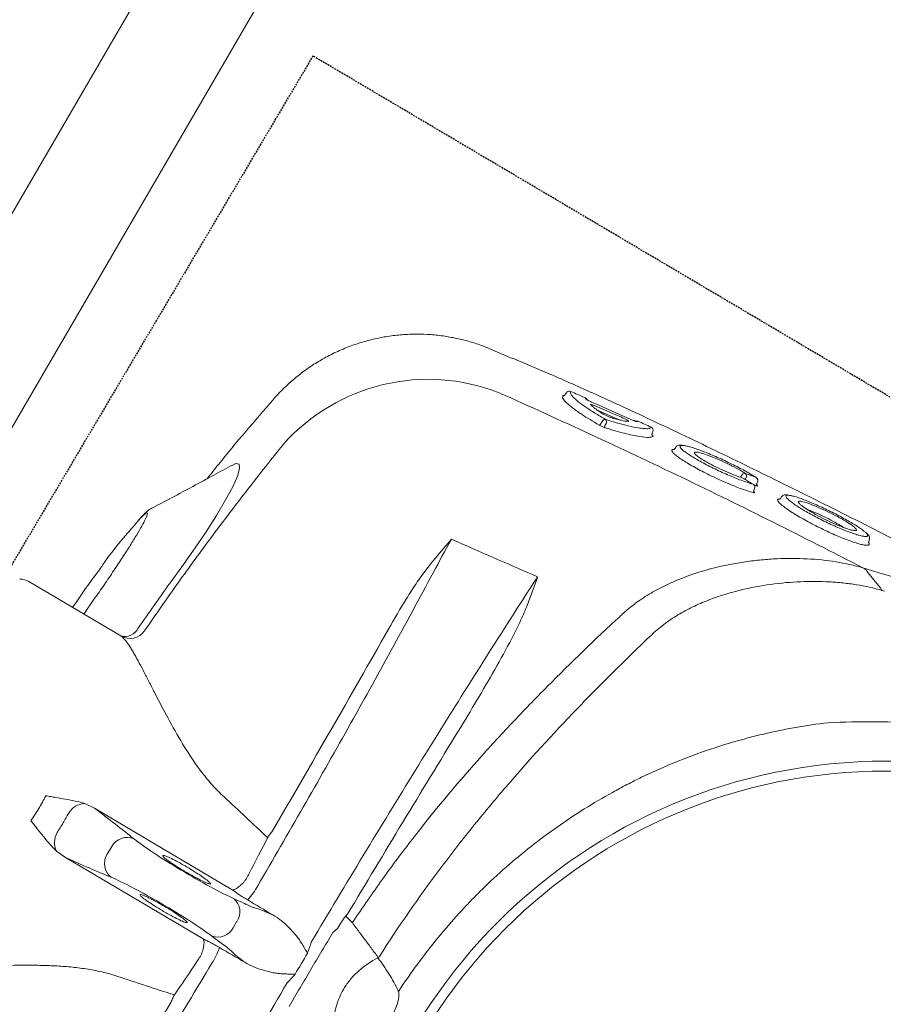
# Model space of a CAD drawing. Header units: millimetres. Extents: x 31882 to 271790, y -35693 to 24917.
# Tile 430 of 524: x 156853 to 157095, y 18449 to 18725. Entities that reach past the tile are written whole.
import ezdxf

# ---------------------------------------------------------------- set-up
doc = ezdxf.new("R2010")
doc.units = ezdxf.units.MM
doc.header["$MEASUREMENT"] = 0
doc.linetypes.add('11aa1PB-bd$0$11aa1PB-af$0$TRATTEGGIATA', pattern=[0.75, 0.5, -0.25])
doc.layers.add('CKD Equipments', color=252, linetype='Continuous', lineweight=0)
doc.layers.add('WALL', color=7, linetype='Continuous', lineweight=40)
doc.layers.add('FAINTEQUIP', color=253, linetype='Continuous')

# ---------------------------------------------------------------- blocks, each defined once
blk = doc.blocks.new('G$C4DC229AB')
at = {"linetype": 'Continuous', "lineweight": 0}
for p, q in [((211.61, 241.67), (175.73, 215.3)), ((221.5, 237.73), (220.24, 239.45)), ((185.16, 202.46), (221.05, 228.84)), ((175.73, 215.3), (173.45, 213.3)), ((188.86, 213.52), (187.38, 215.52)), ((182.57, 200.89), (185.16, 202.46)), ((408.38, 158.65), (404.61, 157.08)), ((173.28, 137.84), (197.23, 155.44)), ((406.89, 150.96), (407.08, 150.84)), ((407.08, 150.84), (407.04, 150.56)), ((190.91, 144.45), (187.59, 148.35)), ((407.19, 149.71), (406.9, 150.19)), ((383.61, 135.73), (384.11, 135.16)), ((376.84, 132.19), (376.58, 132.65)), ((376.48, 130.86), (376.58, 130.91)), ((376.73, 131.08), (377.25, 131.33)), ((377.5, 129.03), (377.61, 129.1)), ((377.86, 130.36), (377.6, 130.83)), ((204.09, 125.09), (205.11, 124.08)), ((355.67, 119.03), (356.18, 118.45)), ((350.25, 113.58), (349.98, 114.03)), ((350.24, 113.6), (350.29, 113.5)), ((336.53, 109.28), (336, 110.01)), ((337.11, 110.55), (337.52, 110)), ((335.52, 106.08), (341.24, 109.32)), ((326.27, 101.07), (326.17, 101.72)), ((327.53, 100.25), (327.41, 100.36)), ((328.65, 100.15), (328.65, 100.15)), ((246.09, 94.18), (246.09, 94.2)), ((307.42, 86.09), (313.34, 89.36)), ((307.41, 86.12), (307.41, 86.1))]:
    blk.add_line(p, q, dxfattribs=at)
at = {"linetype": 'Continuous', "lineweight": 0, "flags": 128}
for points in [[(408.99, 163.15), (407.31, 160.61), (405.64, 158.09)], [(405.63, 158.08), (405.63, 158.08), (405.63, 158.08)], [(232.94, 111.21), (233.88, 110.85), (234.76, 111.12), (234.78, 112.31), (233.96, 114.35), (232.35, 117.17), (230.02, 120.64), (227.05, 124.69), (223.52, 129.17), (219.53, 133.97), (216.03, 138), (212.37, 142.05), (212.37, 142.05), (212.37, 142.05)]]:
    blk.add_lwpolyline(points, dxfattribs=at)
at = {"linetype": 'Continuous', "lineweight": 0}
for radius in [152.76, 150]:
    blk.add_circle((390.57, 363.31), radius, dxfattribs=at)
for centre, radius, start, end in [((267.92, 247.79), 9.28, 154.9257, 157.963), ((250.4, 234.85), 19.18, 60.1246, 61.6252), ((198.96, 236.92), 18.59, 24.1177, 39.0922), ((216.2, 236.75), 4.86, 33.7128, 114.7504), ((245.64, 245.83), 8.99, 329.1567, 332.6031), ((242.75, 225.14), 16.71, 55.0993, 57.3633), ((217.72, 234.68), 4.86, 317.8802, 38.9177), ((212.72, 218.16), 18.61, 33.5423, 48.4961), ((191.29, 218.52), 4.93, 134.2324, 217.4683), ((178.55, 211.36), 5.45, 159.2, 215.9211), ((192.89, 216.35), 4.93, 215.1623, 298.3982), ((182.25, 206.33), 5.45, 216.7095, 273.4306), ((200.16, 151.44), 4.96, 40.3635, 126.3057), ((198.72, 151.54), 4.17, 31.7986, 110.9861), ((170.32, 141.87), 5, 275.3515, 306.3153), ((375.97, 131.7), 1, 307.5028, 29.2216), ((376.99, 129.88), 1, 308.6226, 29.167), ((374.48, 128.62), 0.946, 216.1897, 288.2787), ((374.01, 128.33), 0.979, 321.6701, 33.842), ((349.38, 113.09), 0.996, 299.7489, 24.151), ((335.6, 109.75), 0.473, 32.4941, 97.8846), ((337.54, 110.82), 0.508, 142.6681, 211.8797), ((336.66, 109.47), 1.01, 322.573, 31.9316), ((345.91, 111.08), 0.994, 254.11, 300.2765), ((337.33, 109.79), 0.945, 212.441, 277.967), ((284.09, 146.47), 53.92, 227.387, 297.2553), ((332.01, 103.18), 0.999, 299.0794, 344.4694), ((328.17, 101.02), 1, 230.8806, 299.2006), ((328.16, 101.02), 0.993, 230.9683, 299.5346)]:
    blk.add_arc(centre, radius, start, end, dxfattribs=at)
for centre, major_axis, ratio, start_param, end_param in [((211.73, 231.88), (-31.39, 42.71), 0.145844, 4.984033, 5.21302), ((207.36, 237.72), (12.09, 8.88), 0.087489, 5.55292, 5.975743), ((291.81, 290.15), (95.09, 69.89), 0.087489, 2.411328, 2.459054), ((247.09, 257.86), (-31.39, 42.71), 0.145844, 1.830411, 1.913269), ((201, 232.86), (16.12, 11.84), 0.087489, 3.696821, 5.600646), ((291.25, 290.9), (95.09, 69.89), 0.087489, 3.824132, 3.871858), ((216.01, 225.96), (12.09, 8.88), 0.087489, 0.30744, 0.730265), ((209.47, 221.34), (16.12, 11.84), 0.087489, 0.682539, 2.586364), ((211.73, 231.88), (-31.39, 42.71), 0.145844, 4.211758, 4.440687), ((31.11, 93.2), (192.12, 141.21), 0.087489, 0.555229, 0.6567), ((25.46, 100.88), (192.12, 141.21), 0.087489, 5.626486, 5.727956)]:
    blk.add_ellipse(centre, major_axis=major_axis, ratio=ratio, start_param=start_param, end_param=end_param, dxfattribs=at)
for points, knots in [([(233.68, 256.19), (228.15, 263.75), (222.66, 271.32), (214.49, 282.68), (211.77, 286.47), (206.37, 294.06), (203.67, 297.85), (198.31, 305.44), (195.65, 309.23), (190.35, 316.8), (187.72, 320.57), (179.87, 331.88), (174.7, 339.39), (169.6, 346.88)], [0, 0, 0, 0, 0.25, 0.25, 0.375, 0.375, 0.5, 0.5, 0.625, 0.625, 0.75, 0.75, 1, 1, 1, 1]), ([(152.33, 327.74), (157.42, 321.42), (162.51, 315.02), (172.7, 302.08), (177.8, 295.54), (188, 282.32), (193.11, 275.64), (203.28, 262.2), (208.34, 255.44), (213.38, 248.64)], [0, 0, 0, 0, 0.25, 0.25, 0.5, 0.5, 0.75, 0.75, 1, 1, 1, 1]), ([(547.31, 314.15), (545.74, 309.96), (544.08, 305.85), (540.57, 297.76), (538.72, 293.79), (534.83, 285.97), (532.79, 282.13), (528.52, 274.58), (526.28, 270.86), (521.59, 263.57), (519.16, 260.01), (515.36, 254.79), (514.06, 253.07), (511.42, 249.68), (510.07, 248.01), (507.3, 244.71), (505.88, 243.08), (502.95, 239.86), (501.45, 238.29), (498.35, 235.22), (496.75, 233.73), (494.25, 231.56), (493.4, 230.85), (492.09, 229.81), (491.65, 229.46), (490.76, 228.78), (490.31, 228.44), (488.04, 226.78), (486.2, 225.54), (482.45, 223.23), (480.54, 222.15), (476.69, 220.12), (474.74, 219.16), (470.81, 217.32), (468.83, 216.46), (464.86, 214.81), (462.86, 214.02), (458.86, 212.52), (456.84, 211.8), (450.77, 209.74), (446.68, 208.49), (434.26, 205.08), (425.79, 203.26), (412.75, 201.17), (408.38, 200.58), (399.58, 199.65), (395.15, 199.29), (390.7, 199.04)], [0, 0, 0, 0, 0.0625, 0.0625, 0.125, 0.125, 0.1875, 0.1875, 0.25, 0.25, 0.3125, 0.3125, 0.34375, 0.34375, 0.375, 0.375, 0.40625, 0.40625, 0.4375, 0.4375, 0.46875, 0.46875, 0.484375, 0.484375, 0.492187, 0.492187, 0.5, 0.5, 0.53125, 0.53125, 0.5625, 0.5625, 0.59375, 0.59375, 0.625, 0.625, 0.65625, 0.65625, 0.6875, 0.6875, 0.75, 0.75, 0.875, 0.875, 0.9375, 0.9375, 1, 1, 1, 1]), ([(200.92, 258.38), (194.45, 267.08), (187.96, 275.76), (174.95, 293.02), (168.43, 301.61), (161.9, 310.15)], [0, 0, 0, 0, 0.5, 0.5, 1, 1, 1, 1]), ([(588.22, 280.9), (586.01, 278.3), (582.39, 274.04), (577.19, 268.64), (573.17, 264.66), (569.39, 261.16), (565.87, 258.12), (562.34, 255.22), (558.95, 252.53), (555.55, 249.9), (552.27, 247.4), (549.19, 245.07), (545.86, 242.57), (541.82, 239.55), (536.94, 235.9), (531.21, 231.59), (525.22, 227.06), (519.22, 222.48), (513.53, 218.13), (508.33, 214.11), (503.74, 210.55), (499.65, 207.38), (496.05, 204.6), (492.83, 202.16), (486.72, 197.65), (477.65, 191.56), (466.75, 185.25), (457.58, 180.45), (449.56, 176.51), (440.26, 172.22), (429.33, 167.44), (418.76, 162.97), (411.41, 159.91), (408.38, 158.65)], [0, 0, 0, 0, 0.0593635, 0.0971043, 0.1348438, 0.1667324, 0.198607, 0.2201848, 0.2417788, 0.2633349, 0.278122, 0.2929063, 0.3080418, 0.3231723, 0.3441056, 0.3655953, 0.3864814, 0.4080077, 0.4295299, 0.4486306, 0.4683357, 0.4884205, 0.5086324, 0.5289688, 0.5492243, 0.6333183, 0.7152132, 0.756242, 0.7972696, 0.8516973, 0.906117, 0.9611972, 1, 1, 1, 1]), ([(244.94, 271.55), (245.04, 270.48), (245.18, 269.41), (245.5, 267.82), (245.62, 267.29), (245.9, 266.23), (246.06, 265.71), (246.92, 263.14), (247.89, 261.2), (249.86, 258.52), (250.58, 257.69), (251.76, 256.54), (252.17, 256.17), (253.01, 255.46), (253.44, 255.13), (255.64, 253.55), (257.53, 252.55), (259.51, 251.72)], [0, 0, 0, 0, 0.125, 0.125, 0.1875, 0.1875, 0.25, 0.25, 0.5, 0.5, 0.625, 0.625, 0.6875, 0.6875, 0.75, 0.75, 1, 1, 1, 1]), ([(264.23, 261.48), (264.29, 261.64), (264.32, 261.8), (264.35, 262.12), (264.35, 262.28), (264.33, 262.77), (264.27, 263.08), (264.12, 263.71), (264.02, 264.02), (263.8, 264.62), (263.67, 264.92), (263.27, 265.79), (262.96, 266.35), (262.3, 267.44), (261.94, 267.97), (261.17, 269.01), (260.77, 269.51), (259.93, 270.47), (259.49, 270.93), (258.78, 271.57), (258.54, 271.78), (258.03, 272.17), (257.77, 272.36), (257.21, 272.7), (256.92, 272.84), (256.46, 273.01), (256.31, 273.06), (255.99, 273.13), (255.83, 273.15), (255.67, 273.14)], [0, 0, 0, 0, 0.03125, 0.03125, 0.0625, 0.0625, 0.125, 0.125, 0.1875, 0.1875, 0.25, 0.25, 0.375, 0.375, 0.5, 0.5, 0.625, 0.625, 0.75, 0.75, 0.8125, 0.8125, 0.875, 0.875, 0.9375, 0.9375, 0.96875, 0.96875, 1, 1, 1, 1]), ([(233.61, 262.78), (234.77, 261.16), (235.94, 259.55), (238.28, 256.33), (240.63, 253.11), (242.99, 249.91), (245.37, 246.71), (246.57, 245.12), (247.76, 243.53)], [0, 0, 0, 0, 0.25, 0.25, 0.5, 0.75, 0.75, 1, 1, 1, 1]), ([(259.51, 251.72), (260.44, 253.28), (261.31, 254.86), (262.52, 257.29), (262.9, 258.11), (263.61, 259.78), (263.94, 260.62), (264.23, 261.48)], [0, 0, 0, 0, 0.5, 0.5, 0.75, 0.75, 1, 1, 1, 1]), ([(390.7, 199.04), (384.59, 199.16), (378.55, 199.63), (366.61, 201.2), (360.7, 202.32), (349.03, 205.18), (343.26, 206.94), (336.13, 209.54), (334.71, 210.09), (331.87, 211.21), (330.46, 211.8), (326.26, 213.6), (323.5, 214.87), (315.36, 218.91), (310.11, 221.88), (299.94, 228.37), (295.02, 231.89), (289.09, 236.65), (287.92, 237.62), (285.59, 239.6), (284.44, 240.6), (281.03, 243.66), (278.82, 245.75), (272.38, 252.19), (268.34, 256.68), (264.29, 261.64)], [0, 0, 0, 0, 0.125, 0.125, 0.25, 0.25, 0.375, 0.375, 0.40625, 0.40625, 0.4375, 0.4375, 0.5, 0.5, 0.625, 0.625, 0.75, 0.75, 0.78125, 0.78125, 0.8125, 0.8125, 0.875, 0.875, 1, 1, 1, 1]), ([(202.13, 256.39), (201.94, 256.69), (201.74, 257.02), (201.34, 257.69), (201.13, 258.03), (200.92, 258.38)], [0, 0, 0, 0, 0.5, 0.5, 1, 1, 1, 1]), ([(232.91, 253.6), (232.43, 253.54), (231.96, 253.45), (231.03, 253.23), (230.57, 253.11), (229.21, 252.7), (228.32, 252.38), (226.57, 251.67), (225.72, 251.28), (224.07, 250.38), (223.27, 249.88), (222.52, 249.3)], [0, 0, 0, 0, 0.125, 0.125, 0.25, 0.25, 0.5, 0.5, 0.75, 0.75, 1, 1, 1, 1]), ([(232.91, 253.6), (233.45, 253.67), (233.98, 253.73), (235.05, 253.87), (235.58, 253.94), (236.11, 254.01)], [0, 0, 0, 0, 0.5, 0.5, 1, 1, 1, 1]), ([(186.93, 249.71), (185.53, 249.07), (184.12, 248.52), (181.25, 247.54), (179.8, 247.12), (176.93, 246.38), (175.51, 246.06), (172.67, 245.5), (171.26, 245.26), (168.46, 244.83), (167.07, 244.65), (165.01, 244.4), (164.32, 244.32), (162.97, 244.18), (162.3, 244.11), (158.98, 243.79), (156.43, 243.59), (152.79, 243.32), (151.6, 243.24), (149.87, 243.12), (149.3, 243.08), (148.19, 243), (147.65, 242.96), (144.99, 242.76), (143.06, 242.6), (140.91, 242.37), (140.5, 242.32), (139.7, 242.22), (139.31, 242.17), (138.22, 242.01), (137.57, 241.89), (135.83, 241.51), (134.98, 241.22), (134.48, 240.87)], [0, 0, 0, 0, 0.0625, 0.0625, 0.125, 0.125, 0.1875, 0.1875, 0.25, 0.25, 0.3125, 0.3125, 0.34375, 0.34375, 0.375, 0.375, 0.5, 0.5, 0.5625, 0.5625, 0.59375, 0.59375, 0.625, 0.625, 0.75, 0.75, 0.78125, 0.78125, 0.8125, 0.8125, 0.875, 0.875, 1, 1, 1, 1]), ([(253.62, 241.7), (253.9, 242.15), (254.17, 242.61), (254.45, 243.07), (254.99, 243.97), (255.53, 244.88), (256.08, 245.78), (256.62, 246.68), (257.17, 247.58), (257.71, 248.48), (258.25, 249.39), (258.8, 250.29), (259.34, 251.19)], [0.0002616, 0.0002616, 0.0002616, 0.0002616, 0.00188464, 0.00188464, 0.00188464, 0.00508207, 0.00508207, 0.00508207, 0.00827951, 0.00827951, 0.00827951, 0.01147698, 0.01147698, 0.01147698, 0.01147698]), ([(259.98, 251.4), (266.08, 243.66), (272.46, 236.17), (282.43, 225.3), (285.82, 221.73), (292.71, 214.72), (296.21, 211.28), (306.87, 201.11), (314.16, 194.58), (325.32, 185.07), (329.07, 181.95), (336.65, 175.8), (340.47, 172.77), (344.32, 169.78)], [0, 0, 0, 0, 0.25, 0.25, 0.375, 0.375, 0.5, 0.5, 0.75, 0.75, 0.875, 0.875, 1, 1, 1, 1]), ([(219.12, 245.86), (219.44, 246.28), (219.89, 246.77), (220.74, 247.63), (221.06, 247.94), (221.74, 248.59), (222.12, 248.94), (222.52, 249.3)], [0, 0, 0, 0, 0.5, 0.5, 0.75, 0.75, 1, 1, 1, 1]), ([(238.79, 245.6), (239.01, 246.09), (239.24, 246.58), (239.69, 247.56), (239.91, 248.05), (240.14, 248.53)], [0, 0, 0, 0, 0.5, 0.5, 1, 1, 1, 1]), ([(210.73, 245.82), (210.98, 245.35), (211.19, 244.89), (211.52, 244), (211.63, 243.59), (211.78, 242.85), (211.81, 242.54), (211.79, 242.14), (211.77, 242.02), (211.72, 241.87), (211.7, 241.83), (211.66, 241.74), (211.64, 241.7), (211.61, 241.67)], [0, 0, 0, 0, 0.25, 0.25, 0.5, 0.5, 0.75, 0.75, 0.875, 0.875, 0.9375, 0.9375, 1, 1, 1, 1]), ([(215.92, 244.52), (215.5, 244.22), (215.1, 243.93), (214.3, 243.37), (213.9, 243.11), (213.16, 242.62), (212.82, 242.39), (212.17, 241.99), (211.87, 241.82), (211.61, 241.67)], [0, 0, 0, 0, 0.25, 0.25, 0.5, 0.5, 0.75, 0.75, 1, 1, 1, 1]), ([(231.59, 236.97), (232.36, 237.51), (233.07, 238.12), (234.42, 239.43), (235.05, 240.13), (236.25, 241.58), (236.82, 242.33), (237.62, 243.52), (237.88, 243.92), (238.36, 244.74), (238.59, 245.16), (238.79, 245.6)], [0, 0, 0, 0, 0.25, 0.25, 0.5, 0.5, 0.75, 0.75, 0.875, 0.875, 1, 1, 1, 1]), ([(308.88, 157.37), (297.6, 171.63), (286.34, 186.11), (263.88, 215.5), (252.67, 230.42), (241.5, 245.56)], [0, 0, 0, 0, 0.5, 0.5, 1, 1, 1, 1]), ([(252.31, 238.84), (258.25, 230.83), (264.2, 222.83), (276.14, 206.91), (282.12, 198.98), (288.11, 191.07)], [0, 0, 0, 0, 0.5, 0.5, 1, 1, 1, 1]), ([(336.04, 163.82), (328.57, 169.47), (321.19, 175.26), (310.32, 184.25), (306.73, 187.29), (299.63, 193.47), (296.12, 196.61), (285.74, 206.19), (279.01, 212.79), (269.25, 223.08), (266.06, 226.57), (259.81, 233.67), (256.75, 237.28), (253.76, 240.95)], [0, 0, 0, 0, 0.25, 0.25, 0.375, 0.375, 0.5, 0.5, 0.75, 0.75, 0.875, 0.875, 1, 1, 1, 1]), ([(195.44, 227.9), (195.61, 228.11), (195.97, 228.55), (197.31, 229.74), (199.06, 231.17), (200.86, 232.53), (202.67, 233.84), (204.44, 235.05), (206.07, 236.05), (207.03, 236.59), (207.21, 236.61), (207.23, 236.62)], [0, 0, 0, 0, 0.12873, 0.257, 0.385042, 0.513035, 0.593354, 0.721934, 0.850956, 0.980313, 1, 1, 1, 1]), ([(207.23, 236.62), (207.41, 236.67), (207.79, 236.79), (207.55, 236.34), (206.68, 235.45), (205.21, 234.19), (203.53, 232.85), (202.38, 231.99), (201.9, 231.64)], [0, 0, 0, 0, 0.154069, 0.335329, 0.515993, 0.696154, 0.875965, 1, 1, 1, 1]), ([(231.59, 236.97), (231.12, 236.69), (230.68, 236.44), (229.85, 235.98), (229.46, 235.77), (228.38, 235.21), (227.78, 234.93), (227.29, 234.75)], [0, 0, 0, 0, 0.25, 0.25, 0.5, 0.5, 1, 1, 1, 1]), ([(201.9, 231.64), (201.69, 231.48), (200.79, 230.82), (199.88, 230.19), (198.91, 229.53), (198.62, 229.35), (198.32, 229.17)], [0, 0, 0, 0, 0.170805, 0.715603, 0.716948, 1, 1, 1, 1]), ([(221.05, 228.84), (221.27, 229.04), (221.52, 229.27), (222.1, 229.77), (222.41, 230.03), (223.1, 230.59), (223.47, 230.89), (224.24, 231.49), (224.64, 231.79), (225.05, 232.1)], [0, 0, 0, 0, 0.25, 0.25, 0.5, 0.5, 0.75, 0.75, 1, 1, 1, 1]), ([(198.32, 229.17), (198.03, 228.98), (197.12, 228.38), (196.07, 227.81), (195.3, 227.52), (195.39, 227.77), (195.44, 227.9)], [0, 0, 0, 0, 0.138476, 0.425595, 0.712972, 1, 1, 1, 1]), ([(224.74, 226.75), (224.37, 227.14), (223.99, 227.47), (223.24, 228.05), (222.89, 228.28), (222.23, 228.64), (221.93, 228.77), (221.55, 228.86), (221.43, 228.88), (221.27, 228.88), (221.22, 228.88), (221.13, 228.86), (221.09, 228.85), (221.05, 228.84)], [0, 0, 0, 0, 0.25, 0.25, 0.5, 0.5, 0.75, 0.75, 0.875, 0.875, 0.9375, 0.9375, 1, 1, 1, 1]), ([(228.23, 228.44), (233.21, 221.61), (238.14, 214.76), (247.92, 201.06), (252.77, 194.2), (262.35, 180.5), (267.07, 173.68), (276.39, 160.08), (280.97, 153.31), (285.49, 146.57)], [0, 0, 0, 0, 0.25, 0.25, 0.5, 0.5, 0.75, 0.75, 1, 1, 1, 1]), ([(202.86, 217.68), (202.88, 217.75), (202.95, 217.93), (203.81, 218.78), (205.3, 220.06), (207, 221.41), (208.82, 222.77), (210.68, 224.09), (212.59, 225.36), (214.12, 226.28), (214.64, 226.48), (214.89, 226.58)], [0, 0, 0, 0, 0.060949, 0.185979, 0.310678, 0.434944, 0.512562, 0.636279, 0.760031, 0.884002, 1, 1, 1, 1]), ([(214.89, 226.58), (214.91, 226.59), (215.25, 226.75), (215.28, 226.57), (214.87, 225.99), (213.73, 224.92), (212.06, 223.53), (210.5, 222.32), (209.59, 221.64), (209.37, 221.48)], [0, 0, 0, 0, 0.012552, 0.198689, 0.385047, 0.571255, 0.757017, 0.942123, 1, 1, 1, 1]), ([(209.37, 221.48), (208.89, 221.13), (207.7, 220.27), (205.9, 219.05), (204.23, 218.01), (203.12, 217.45), (202.63, 217.33), (202.8, 217.59), (202.86, 217.68)], [0, 0, 0, 0, 0.132098, 0.323568, 0.515413, 0.707812, 0.900839, 1, 1, 1, 1]), ([(233.81, 213.64), (233.53, 213.95), (233.26, 214.25), (232.75, 214.84), (232.5, 215.12), (232.26, 215.39)], [0, 0, 0, 0, 0.5, 0.5, 1, 1, 1, 1]), ([(173.45, 213.3), (172.85, 212.63), (172.3, 211.91), (171.25, 210.43), (170.75, 209.67), (169.75, 208.12), (169.25, 207.35), (168.49, 206.17), (168.24, 205.77), (167.73, 204.98), (167.47, 204.58), (167.21, 204.18)], [0, 0, 0, 0, 0.25, 0.25, 0.5, 0.5, 0.75, 0.75, 0.875, 0.875, 1, 1, 1, 1]), ([(271.55, 160.97), (265.34, 169.75), (259.09, 178.54), (246.51, 196.1), (240.18, 204.87), (233.81, 213.64)], [0, 0, 0, 0, 0.5, 0.5, 1, 1, 1, 1]), ([(182.57, 200.89), (181.75, 200.51), (180.9, 200.2), (179.18, 199.64), (178.3, 199.39), (176.53, 198.9), (175.64, 198.65), (174.29, 198.28), (173.84, 198.15), (172.93, 197.9), (172.47, 197.78), (172.01, 197.65)], [0, 0, 0, 0, 0.25, 0.25, 0.5, 0.5, 0.75, 0.75, 0.875, 0.875, 1, 1, 1, 1]), ([(197.23, 155.44), (197.74, 155.83), (198.28, 156.56), (199.16, 158.11), (199.47, 158.71), (199.95, 159.71), (200.12, 160.07), (200.45, 160.8), (200.62, 161.18), (201.49, 163.16), (202.22, 164.97), (203.4, 167.94), (203.8, 168.98), (204.65, 171.14), (205.09, 172.25), (206.43, 175.66), (207.38, 178.03), (209.45, 182.92), (210.56, 185.44), (213.08, 190.58), (214.44, 193.14), (216.77, 196.88), (217.6, 198.12), (219.37, 200.54), (220.32, 201.73), (221.35, 202.88)], [0, 0, 0, 0, 0.125, 0.125, 0.1875, 0.1875, 0.21875, 0.21875, 0.25, 0.25, 0.375, 0.375, 0.4375, 0.4375, 0.5, 0.5, 0.625, 0.625, 0.75, 0.75, 0.875, 0.875, 0.9375, 0.9375, 1, 1, 1, 1]), ([(313.39, 89.28), (316.67, 91.07), (323.79, 94.94), (334.04, 100.8), (343.83, 106.52), (352.52, 111.69), (361.35, 117.02), (370.31, 122.51), (379.38, 128.11), (388.64, 133.9), (398.06, 139.83), (407.61, 145.91), (416.15, 151.39), (423.64, 156.22), (430.12, 160.41), (436.59, 164.6), (443.31, 168.94), (448.96, 172.6), (453.52, 175.53), (457.31, 177.97), (461.31, 180.53), (465.02, 182.9), (468.08, 184.87), (470.64, 186.52), (472.92, 188.02), (475.17, 189.53), (476.41, 190.42), (481.57, 194.26)], [0, 0, 0, 0, 0.063316, 0.137046, 0.187379, 0.237747, 0.288072, 0.337874, 0.387718, 0.437523, 0.488782, 0.540075, 0.591317, 0.625909, 0.660493, 0.695746, 0.730982, 0.771161, 0.791716, 0.812265, 0.841912, 0.872106, 0.896195, 0.920292, 0.944907, 0.969526, 1, 1, 1, 1]), ([(288.11, 191.07), (290.11, 188.44), (292.1, 185.79), (296.03, 180.47), (297.97, 177.8), (301.77, 172.41), (303.64, 169.7), (306.34, 165.57), (307.23, 164.17), (308.5, 162.06), (308.92, 161.36), (309.73, 159.93), (310.12, 159.21), (310.49, 158.47)], [0, 0, 0, 0, 0.25, 0.25, 0.5, 0.5, 0.75, 0.75, 0.875, 0.875, 0.9375, 0.9375, 1, 1, 1, 1]), ([(344.49, 169.64), (345.14, 169.15), (345.8, 168.68), (347.13, 167.78), (347.8, 167.36), (349.85, 166.15), (351.25, 165.43), (353.39, 164.46), (354.1, 164.15), (355.55, 163.57), (356.28, 163.29), (358.47, 162.51), (359.93, 162.06), (364.3, 160.88), (367.2, 160.3), (372.97, 159.48), (375.84, 159.23), (381.54, 159.02), (384.32, 159.06), (389.75, 159.37), (392.39, 159.65), (396.25, 160.25), (397.52, 160.48), (400.02, 161), (401.26, 161.29), (404.87, 162.25), (407.18, 163), (409.38, 163.88)], [0, 0, 0, 0, 0.03125, 0.03125, 0.0625, 0.0625, 0.125, 0.125, 0.15625, 0.15625, 0.1875, 0.1875, 0.25, 0.25, 0.375, 0.375, 0.5, 0.5, 0.625, 0.625, 0.75, 0.75, 0.8125, 0.8125, 0.875, 0.875, 1, 1, 1, 1]), ([(404.68, 157.11), (403.52, 156.64), (402.34, 156.21), (399.9, 155.4), (398.65, 155.03), (394.85, 154.02), (392.22, 153.48), (386.81, 152.65), (384.02, 152.36), (379.72, 152.13), (378.26, 152.09), (376.05, 152.08), (375.31, 152.08), (373.82, 152.11), (373.06, 152.14), (369.29, 152.31), (366.24, 152.6), (360.11, 153.53), (357.03, 154.18), (352.39, 155.5), (350.84, 156), (347.74, 157.15), (346.21, 157.79), (343.2, 159.21), (341.72, 160), (339.55, 161.32), (338.84, 161.78), (337.78, 162.52), (337.43, 162.77), (336.74, 163.28), (336.39, 163.54), (336.06, 163.81)], [0, 0, 0, 0, 0.0625, 0.0625, 0.125, 0.125, 0.25, 0.25, 0.375, 0.375, 0.4375, 0.4375, 0.46875, 0.46875, 0.5, 0.5, 0.625, 0.625, 0.75, 0.75, 0.8125, 0.8125, 0.875, 0.875, 0.9375, 0.9375, 0.96875, 0.96875, 0.984375, 0.984375, 1, 1, 1, 1]), ([(283.72, 145.41), (283.15, 146), (282.6, 146.61), (281.51, 147.86), (280.98, 148.48), (279.41, 150.39), (278.39, 151.68), (275.39, 155.6), (273.45, 158.27), (271.55, 160.97)], [0, 0, 0, 0, 0.125, 0.125, 0.25, 0.25, 0.5, 0.5, 1, 1, 1, 1]), ([(404.61, 157.08), (388.88, 146.83), (373.03, 136.83), (349.08, 122.19), (341.06, 117.37), (324.97, 107.86), (316.89, 103.17), (308.79, 98.54)], [0, 0, 0, 0, 0.5, 0.5, 0.75, 0.75, 1, 1, 1, 1]), ([(310.49, 158.47), (311.13, 157.2), (311.76, 155.92), (312.7, 153.99), (313.01, 153.35), (313.47, 152.39), (313.62, 152.06), (313.85, 151.58), (313.92, 151.42), (314.03, 151.18), (314.07, 151.1), (314.14, 150.93), (314.18, 150.85), (314.21, 150.77)], [0, 0, 0, 0, 0.5, 0.5, 0.75, 0.75, 0.875, 0.875, 0.9375, 0.9375, 0.96875, 0.96875, 1, 1, 1, 1]), ([(404.68, 157.11), (404.67, 157.11), (404.66, 157.11), (404.65, 157.1), (404.64, 157.09), (404.62, 157.09), (404.61, 157.08)], [0, 0, 0, 0, 0.00003361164, 0.00003361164, 0.00003361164, 0.00009841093, 0.00009841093, 0.00009841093, 0.00009841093]), ([(404.68, 157.11), (404.77, 157.15), (404.87, 157.21), (405.07, 157.35), (405.16, 157.42), (405.33, 157.59), (405.41, 157.68), (405.53, 157.87), (405.59, 157.97), (405.63, 158.08)], [0, 0, 0, 0, 0.25, 0.25, 0.5, 0.5, 0.75, 0.75, 1, 1, 1, 1]), ([(212.37, 142.05), (212.16, 142.3), (211.94, 142.54), (211.52, 143.02), (210.88, 143.75), (209.4, 145.44), (208.13, 146.9), (205.6, 149.82), (203.93, 151.78), (202.26, 153.74)], [0, 0, 0, 0, 0.0625, 0.0625, 0.125, 0.25, 0.5, 0.5, 1, 1, 1, 1]), ([(247.59, 106.79), (243.84, 110.63), (236.34, 118.32), (225.34, 130.18), (214.5, 142.27), (207.46, 150.52), (203.94, 154.65)], [0, 0, 0, 0, 0.249615, 0.499229, 0.749615, 1, 1, 1, 1]), ([(382.94, 136.13), (383.03, 136.32), (383.19, 136.67), (383.91, 137.48), (384.89, 138.4), (386.17, 139.47), (387.68, 140.64), (389.41, 141.88), (391.27, 143.16), (393.24, 144.44), (395.26, 145.68), (397.27, 146.86), (399.23, 147.95), (401.08, 148.9), (402.77, 149.71), (404.23, 150.34), (405.44, 150.77), (406.37, 151), (406.72, 150.97), (406.89, 150.96)], [0, 0, 0, 0, 0.066966, 0.12566, 0.184351, 0.242449, 0.30055, 0.358196, 0.415842, 0.473121, 0.530398, 0.588231, 0.646066, 0.704525, 0.762985, 0.822038, 0.881088, 0.940546, 1, 1, 1, 1]), ([(314.21, 150.77), (314.23, 150.7), (314.24, 150.64), (314.26, 150.58), (314.27, 150.57), (314.27, 150.56), (314.28, 150.55)], [0, 0, 0, 0, 0.0001941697, 0.0001941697, 0.0001941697, 0.0002311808, 0.0002311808, 0.0002311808, 0.0002311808]), ([(405.84, 148.39), (405.68, 148.35), (405.25, 148.26), (404.26, 147.89), (402.94, 147.32), (401.41, 146.59), (399.72, 145.71), (397.93, 144.71), (396.08, 143.62), (394.26, 142.49), (392.49, 141.33), (390.84, 140.19), (389.34, 139.09), (388.02, 138.07), (386.95, 137.15), (386.18, 136.43), (385.9, 136.08), (385.78, 135.94)], [0, 0, 0, 0, 0.045419, 0.115839, 0.186799, 0.257754, 0.32863, 0.399501, 0.469663, 0.539816, 0.608957, 0.678085, 0.746838, 0.815591, 0.884388, 0.95319, 1, 1, 1, 1]), ([(406.87, 148.35), (406.73, 148.45), (406.56, 148.58), (405.95, 148.42), (405.84, 148.39)], [0, 0, 0, 0, 0.8365957, 1, 1, 1, 1]), ([(406.5, 147.52), (406.63, 147.68), (406.92, 148.06), (406.89, 148.24), (406.87, 148.35)], [0, 0, 0, 0, 0.453626, 1, 1, 1, 1]), ([(406.51, 147.52), (406.82, 147.81), (407.04, 148.06), (407.22, 148.4), (407.4, 148.89), (407.35, 149.25), (407.19, 149.71)], [0, 0, 0, 0, 0.150992, 0.540293, 0.796534, 1, 1, 1, 1]), ([(407.04, 150.56), (407.05, 150.49), (407.08, 150.41), (406.93, 150.23), (406.9, 150.19)], [0, 0, 0, 0, 0.735294, 1, 1, 1, 1]), ([(184.67, 146.21), (185.81, 144.81), (188.62, 141.39), (191.63, 138.14), (193.42, 136.21)], [0, 0, 0, 0, 0.406128, 1, 1, 1, 1]), ([(386.32, 134.98), (386.4, 134.99), (386.7, 135.04), (387.51, 135.34), (388.73, 135.85), (390.18, 136.55), (391.8, 137.4), (393.55, 138.37), (395.37, 139.43), (397.21, 140.55), (399.01, 141.7), (400.72, 142.85), (402.3, 143.96), (403.7, 144.99), (404.89, 145.94), (405.8, 146.75), (406.35, 147.28), (406.48, 147.48), (406.5, 147.52)], [0, 0, 0, 0, 0.023226, 0.092931, 0.162639, 0.232676, 0.302714, 0.372201, 0.441684, 0.510683, 0.579678, 0.648044, 0.716408, 0.784299, 0.852186, 0.919822, 0.987451, 1, 1, 1, 1]), ([(388.87, 137.51), (389.02, 137.71), (389.37, 138.18), (390.86, 139.43), (392.99, 140.98), (395.49, 142.63), (398.09, 144.17), (400.48, 145.43), (402.36, 146.28), (403.02, 146.42), (403.31, 146.49)], [0, 0, 0, 0, 0.0984, 0.230543, 0.361452, 0.492139, 0.623641, 0.756097, 0.8899, 1, 1, 1, 1]), ([(403.48, 145.68), (403.47, 145.66), (403.3, 145.39), (402.18, 144.46), (400.25, 143.01), (397.8, 141.36), (395.22, 139.78), (392.72, 138.39), (390.67, 137.4), (389.57, 136.97), (389.28, 136.94), (389.27, 136.94)], [0, 0, 0, 0, 0.015121, 0.155418, 0.294804, 0.433435, 0.572075, 0.71203, 0.853105, 0.994782, 1, 1, 1, 1]), ([(400.48, 145.4), (400.21, 145.18), (399.47, 144.57), (397.68, 143.33), (395.41, 141.87), (393.15, 140.55), (391.55, 139.67), (390.96, 139.42), (390.85, 139.38)], [0, 0, 0, 0, 0.1171914, 0.3236173, 0.5316923, 0.7421657, 0.9517971, 1, 1, 1, 1]), ([(403.31, 146.49), (403.39, 146.51), (403.77, 146.62), (403.84, 146.53), (403.9, 146.46)], [0, 0, 0, 0, 0.212645, 1, 1, 1, 1]), ([(403.9, 146.46), (403.92, 146.43), (403.98, 146.29), (403.69, 145.94), (403.48, 145.68)], [0, 0, 0, 0, 0.26459, 1, 1, 1, 1]), ([(205.11, 124.08), (205.63, 123.61), (206.66, 122.68), (207.62, 122.02), (208.06, 121.96), (207.97, 122.52), (207.32, 123.7), (206.16, 125.46), (204.5, 127.76), (202.41, 130.51), (199.92, 133.65), (197.13, 137.08), (194.11, 140.72), (191.98, 143.21), (190.91, 144.45)], [0, 0, 0, 0, 0.082617, 0.165235, 0.248974, 0.332713, 0.416293, 0.499873, 0.583402, 0.66693, 0.750192, 0.833453, 0.916727, 1, 1, 1, 1]), ([(212.37, 142.05), (212.37, 142.05), (212.37, 142.05), (212.37, 142.05), (212.37, 142.05), (212.37, 142.05), (212.37, 142.05)], [0.00000000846, 0.00000000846, 0.00000000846, 0.00000000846, 0.000000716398, 0.000000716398, 0.000000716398, 0.000001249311, 0.000001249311, 0.000001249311, 0.000001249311]), ([(212.37, 142.05), (212.37, 142.05), (212.37, 142.05), (212.37, 142.05), (212.37, 142.05), (212.37, 142.05)], [0, 0, 0, 0, 0.051824, 0.658198, 1, 1, 1, 1]), ([(389.27, 136.94), (389.11, 136.91), (388.62, 136.84), (388.43, 137.01), (388.8, 137.43), (388.87, 137.51)], [0, 0, 0, 0, 0.294516, 0.862877, 1, 1, 1, 1]), ([(193.4, 136.19), (194.03, 135.43), (197.4, 131.37), (201.09, 127.91), (204.09, 125.09)], [0, 0, 0, 0, 0.187713, 1, 1, 1, 1]), ([(383.21, 135.75), (383.14, 135.76), (382.89, 135.78), (382.92, 135.98), (382.94, 136.13)], [0, 0, 0, 0, 0.258674, 1, 1, 1, 1]), ([(383.61, 135.73), (383.58, 135.73), (383.36, 135.68), (383.27, 135.72), (383.21, 135.75)], [0, 0, 0, 0, 0.269637, 1, 1, 1, 1]), ([(384.11, 135.16), (384.18, 135.12), (384.33, 134.91), (384.75, 134.76), (385.21, 134.7), (385.59, 134.73), (385.91, 134.82), (386.32, 134.98)], [0, 0, 0, 0, 0.0760045, 0.2920195, 0.5221541, 0.8303026, 1, 1, 1, 1]), ([(385.78, 135.94), (385.72, 135.87), (385.47, 135.59), (385.29, 135.21), (385.36, 134.91), (385.73, 134.84), (386.15, 134.94), (386.32, 134.98)], [0, 0, 0, 0, 0.074975, 0.308763, 0.600633, 0.840221, 1, 1, 1, 1]), ([(355.09, 119.59), (355.11, 119.66), (355.19, 119.88), (355.7, 120.48), (356.56, 121.32), (357.77, 122.32), (359.23, 123.44), (360.92, 124.64), (362.78, 125.89), (364.77, 127.16), (366.83, 128.4), (368.91, 129.6), (370.97, 130.71), (372.92, 131.7), (374.79, 132.59), (375.85, 133.03), (376.4, 133.26)], [0, 0, 0, 0, 0.036944, 0.111064, 0.185167, 0.25898, 0.332797, 0.405887, 0.478972, 0.551758, 0.624553, 0.69822, 0.771885, 0.845998, 0.920119, 1, 1, 1, 1]), ([(376.4, 133.26), (376.46, 133.28), (376.62, 133.34), (376.76, 133.35), (376.77, 133.28), (376.71, 133.18), (376.61, 133.1), (376.59, 133.09)], [0, 0, 0, 0, 0.170931, 0.43557, 0.700344, 0.964272, 1, 1, 1, 1]), ([(376.58, 132.65), (376.58, 132.65), (376.54, 132.7), (376.52, 132.82), (376.53, 132.97), (376.56, 133.06), (376.59, 133.08), (376.59, 133.08), (376.59, 133.09)], [0, 0, 0, 0, 0.005493, 0.289143, 0.515025, 0.705708, 0.87243, 1, 1, 1, 1]), ([(376.48, 130.86), (376.02, 130.66), (375.08, 130.28), (373.43, 129.49), (371.64, 128.58), (369.77, 127.57), (367.85, 126.47), (365.98, 125.33), (364.17, 124.18), (362.51, 123.06), (361.02, 121.99), (359.75, 121.01), (358.72, 120.14), (358.08, 119.53), (357.88, 119.27), (357.82, 119.2)], [0, 0, 0, 0, 0.081121, 0.164592, 0.245691, 0.329206, 0.409093, 0.49132, 0.570813, 0.652715, 0.73066, 0.81084, 0.889237, 0.969944, 1, 1, 1, 1]), ([(358.39, 118.24), (358.5, 118.26), (358.84, 118.32), (359.71, 118.63), (361, 119.15), (362.53, 119.86), (364.22, 120.7), (366.02, 121.66), (367.91, 122.72), (369.81, 123.84), (371.69, 124.99), (373.45, 126.12), (375.07, 127.22), (376.44, 128.2), (377.17, 128.77), (377.5, 129.03)], [0, 0, 0, 0, 0.034967, 0.11668, 0.198521, 0.28284, 0.363401, 0.446271, 0.52675, 0.609595, 0.689692, 0.772207, 0.85087, 0.93183, 1, 1, 1, 1]), ([(373.9, 128.89), (374.32, 129.2), (374.73, 129.51), (375.14, 129.83), (375.59, 130.17), (376.03, 130.51), (376.48, 130.86)], [0, 0, 0, 0, 0.002000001, 0.002000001, 0.002000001, 0.004171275, 0.004171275, 0.004171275, 0.004171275]), ([(374.48, 129.33), (374.53, 129.27), (374.64, 129.12), (374.76, 128.96), (374.82, 128.87)], [0, 0, 0, 0, 0.397181, 1, 1, 1, 1]), ([(377.5, 129.03), (377.04, 128.8), (376.57, 128.58), (376.11, 128.35), (375.66, 128.14), (375.22, 127.93), (374.78, 127.72)], [0, 0, 0, 0, 0.002000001, 0.002000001, 0.002000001, 0.003901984, 0.003901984, 0.003901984, 0.003901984]), ([(377.25, 131.33), (377.39, 131.4), (377.51, 131.45), (377.68, 131.51), (377.74, 131.52), (377.78, 131.5), (377.79, 131.49), (377.78, 131.46), (377.77, 131.44), (377.72, 131.39), (377.7, 131.36), (377.62, 131.29), (377.61, 131.28), (377.59, 131.27)], [0, 0, 0, 0, 0.25, 0.25, 0.5, 0.5, 0.625, 0.625, 0.75, 0.75, 0.875, 0.875, 1, 1, 1, 1]), ([(377.6, 130.83), (377.58, 130.89), (377.54, 130.99), (377.54, 131.14), (377.57, 131.24), (377.58, 131.25), (377.58, 131.25), (377.58, 131.26), (377.59, 131.27)], [0, 0, 0, 0, 0.254985, 0.463826, 0.637296, 0.783337, 0.926867, 1, 1, 1, 1]), ([(361.47, 121.05), (361.69, 121.31), (362.18, 121.85), (363.86, 123.15), (366.06, 124.65), (368.58, 126.19), (371.11, 127.59), (372.88, 128.45), (373.7, 128.8), (373.9, 128.89)], [0, 0, 0, 0, 0.140566, 0.301933, 0.463305, 0.622013, 0.785773, 0.94855, 1, 1, 1, 1]), ([(374.78, 127.72), (374.17, 127.26), (372.99, 126.36), (370.56, 124.79), (368.02, 123.28), (365.52, 121.92), (363.44, 120.95), (362.19, 120.45), (361.93, 120.45), (361.91, 120.45)], [0, 0, 0, 0, 0.170858, 0.332147, 0.492014, 0.656195, 0.819988, 0.986588, 1, 1, 1, 1]), ([(373.72, 128.06), (373.65, 128.15), (373.58, 128.24), (373.51, 128.33), (373.41, 128.47), (373.31, 128.6), (373.29, 128.62)], [0.0007933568, 0.0007933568, 0.0007933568, 0.0007933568, 0.0011395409, 0.0011395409, 0.0011395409, 0.0016472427, 0.0016472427, 0.0016472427, 0.0016472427]), ([(205.35, 123.86), (205.53, 123.67), (206.07, 123.17), (206.98, 122.38), (207.88, 121.7), (208.65, 121.2), (209.16, 120.96), (209.36, 120.88)], [0, 0, 0, 0, 0.100787, 0.407598, 0.731303, 0.895894, 1, 1, 1, 1]), ([(209.36, 120.88), (211.35, 120.09), (215.32, 118.47), (221.37, 115.97), (227.25, 113.52), (231.09, 111.91), (232.89, 111.15)], [0, 0, 0, 0, 0.253353, 0.510138, 0.769176, 1, 1, 1, 1]), ([(361.91, 120.45), (361.64, 120.41), (361.08, 120.34), (361.04, 120.63), (361.42, 121.01), (361.47, 121.05)], [0, 0, 0, 0, 0.4462454, 0.9349282, 1, 1, 1, 1]), ([(355.29, 119.05), (355.23, 119.06), (355, 119.07), (354.91, 119.24), (355.04, 119.5), (355.09, 119.59)], [0, 0, 0, 0, 0.160118, 0.714475, 1, 1, 1, 1]), ([(355.67, 119.03), (355.66, 119.03), (355.46, 118.99), (355.37, 119.02), (355.29, 119.05)], [0, 0, 0, 0, 0.031421, 1, 1, 1, 1]), ([(356.18, 118.45), (356.25, 118.41), (356.41, 118.18), (356.82, 118.05), (357.29, 117.99), (357.68, 118.01), (357.99, 118.09), (358.39, 118.24)], [0, 0, 0, 0, 0.085263, 0.298133, 0.53129, 0.85157, 1, 1, 1, 1]), ([(357.82, 119.2), (357.72, 119.07), (357.45, 118.75), (357.33, 118.4), (357.47, 118.17), (357.83, 118.11), (358.25, 118.21), (358.39, 118.24)], [0, 0, 0, 0, 0.142974, 0.381895, 0.621008, 0.867279, 1, 1, 1, 1]), ([(225.5, 114.25), (226.66, 113.04), (233.28, 106.11), (240.28, 99.56), (246.05, 94.16)], [0, 0, 0, 0, 0.174606, 1, 1, 1, 1]), ([(337.14, 111.13), (337.38, 111.23), (337.61, 111.33), (338.08, 111.52), (338.77, 111.81), (339.43, 112.08), (340.72, 112.6), (341.54, 112.91), (343.09, 113.48), (343.81, 113.73), (345.18, 114.18), (345.8, 114.36), (347.49, 114.82), (348.38, 114.99), (349.19, 115.02), (349.34, 115.02), (349.6, 115), (349.71, 114.98), (350, 114.89), (350.13, 114.8), (350.19, 114.67)], [0, 0, 0, 0, 0.03125, 0.03125, 0.0625, 0.125, 0.125, 0.25, 0.25, 0.375, 0.375, 0.5, 0.5, 0.75, 0.75, 0.8125, 0.8125, 0.875, 0.875, 1, 1, 1, 1]), ([(349.88, 112.22), (349.74, 112.34), (349.47, 112.58), (348.73, 112.61), (348, 112.45), (347.86, 112.42)], [0, 0, 0, 0, 0.4433, 0.896253, 1, 1, 1, 1]), ([(349.98, 114.03), (349.97, 114.07), (349.93, 114.16), (349.93, 114.29), (349.96, 114.4), (350, 114.46), (350.03, 114.48), (350.03, 114.48), (350.03, 114.48)], [0, 0, 0, 0, 0.175463, 0.400939, 0.589495, 0.747071, 0.890518, 1, 1, 1, 1]), ([(350.19, 114.67), (350.18, 114.66), (350.18, 114.62), (350.12, 114.55), (350.03, 114.48), (350.03, 114.48)], [0, 0, 0, 0, 0.3650586, 0.9797373, 1, 1, 1, 1]), ([(326.17, 101.72), (326.34, 102.07), (326.69, 102.76), (328.26, 104.39), (329.9, 105.84), (331.57, 107.22), (333.11, 108.44), (334.73, 109.63), (335.53, 110.22)], [0, 0, 0, 0, 0.21968, 0.439192, 0.658685, 0.696773, 0.849384, 1, 1, 1, 1]), ([(335.53, 110.22), (335.64, 110.3), (335.76, 110.38), (336.03, 110.55), (336.17, 110.63), (336.46, 110.8), (336.61, 110.87), (336.89, 111.01), (337.02, 111.08), (337.14, 111.13)], [0, 0, 0, 0, 0.25, 0.25, 0.5, 0.5, 0.75, 0.75, 1, 1, 1, 1]), ([(347.86, 112.42), (347.38, 112.34), (346.27, 112.13), (343.82, 111.35), (340.84, 110.26), (338.59, 109.32), (337.46, 108.85)], [0, 0, 0, 0, 0.220226, 0.504612, 0.749666, 1, 1, 1, 1]), ([(339.46, 108.66), (339.9, 108.83), (340.32, 108.99), (341.12, 109.28), (341.5, 109.41), (342.55, 109.76), (343.16, 109.92), (343.66, 110.03)], [0, 0, 0, 0, 0.25, 0.25, 0.5, 0.5, 1, 1, 1, 1]), ([(343.66, 110.03), (343.77, 110.05), (343.83, 110.04), (343.81, 109.96), (343.79, 109.93), (343.71, 109.84), (343.66, 109.79), (343.52, 109.67), (343.43, 109.61), (343.24, 109.47), (343.12, 109.39), (342.89, 109.23), (342.76, 109.15), (342.49, 108.99), (342.35, 108.91), (342.21, 108.83)], [0, 0, 0, 0, 0.25, 0.25, 0.375, 0.375, 0.5, 0.5, 0.625, 0.625, 0.75, 0.75, 0.875, 0.875, 1, 1, 1, 1]), ([(344.32, 109.45), (344.53, 109.57), (344.75, 109.69), (345.05, 109.85), (345.15, 109.9), (345.34, 109.99), (345.43, 110.04), (345.61, 110.11), (345.69, 110.15), (345.83, 110.21), (345.9, 110.23), (346.07, 110.29), (346.15, 110.31), (346.19, 110.3)], [0, 0, 0, 0, 0.25, 0.25, 0.375, 0.375, 0.5, 0.5, 0.625, 0.625, 0.75, 0.75, 1, 1, 1, 1]), ([(346.41, 110.23), (346.99, 110.56), (347.57, 110.89), (348.15, 111.22), (348.72, 111.56), (349.3, 111.89), (349.88, 112.22)], [0, 0, 0, 0, 0.002, 0.002, 0.002, 0.003999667, 0.003999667, 0.003999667, 0.003999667]), ([(337.46, 108.85), (336.51, 108.15), (334.58, 106.72), (332.18, 104.78), (330.27, 103.07), (329.57, 102.24), (329.23, 101.84)], [0, 0, 0, 0, 0.240852, 0.487107, 0.75984, 1, 1, 1, 1]), ([(333.83, 104.47), (333.98, 104.64), (334.16, 104.83), (334.56, 105.23), (334.79, 105.45), (335.55, 106.12), (336.15, 106.62), (336.84, 107.17)], [0, 0, 0, 0, 0.25, 0.25, 0.5, 0.5, 1, 1, 1, 1]), ([(342.21, 108.83), (341.63, 108.5), (341.05, 108.17), (340.47, 107.84), (338.86, 106.93), (337.24, 106.01), (335.61, 105.1)], [0, 0, 0, 0, 0.002, 0.002, 0.002, 0.00758254, 0.00758254, 0.00758254, 0.00758254]), ([(336.84, 107.17), (336.91, 107.22), (337, 107.29), (337.18, 107.42), (337.28, 107.49), (337.5, 107.63), (337.61, 107.7), (337.85, 107.84), (337.97, 107.91), (338.22, 108.05), (338.34, 108.12), (338.59, 108.25), (338.71, 108.32), (338.94, 108.43), (339.06, 108.49), (339.27, 108.58), (339.37, 108.62), (339.46, 108.66)], [0, 0, 0, 0, 0.125, 0.125, 0.25, 0.25, 0.375, 0.375, 0.5, 0.5, 0.625, 0.625, 0.75, 0.75, 0.875, 0.875, 1, 1, 1, 1]), ([(335.61, 105.1), (335.47, 105.02), (335.33, 104.94), (335.06, 104.8), (334.92, 104.73), (334.67, 104.61), (334.55, 104.55), (334.33, 104.46), (334.23, 104.42), (333.97, 104.33), (333.85, 104.31), (333.77, 104.33), (333.76, 104.34), (333.77, 104.39), (333.79, 104.43), (333.83, 104.47)], [0, 0, 0, 0, 0.125, 0.125, 0.25, 0.25, 0.375, 0.375, 0.5, 0.5, 0.75, 0.75, 0.875, 0.875, 1, 1, 1, 1]), ([(329.23, 101.84), (329.17, 101.77), (328.91, 101.49), (328.66, 101.06), (328.41, 100.49), (328.57, 100.27), (328.65, 100.15)], [0, 0, 0, 0, 0.074197, 0.28708, 0.641001, 1, 1, 1, 1]), ([(328.65, 100.15), (329.23, 100.48), (329.81, 100.8), (330.39, 101.13), (331.1, 101.52), (331.8, 101.92), (332.5, 102.31)], [0, 0, 0, 0, 0.002, 0.002, 0.002, 0.004411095, 0.004411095, 0.004411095, 0.004411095]), ([(332.5, 102.51), (332.51, 102.54), (332.56, 102.6), (332.68, 102.71), (332.73, 102.75), (332.85, 102.85), (332.92, 102.89), (333.06, 103), (333.15, 103.05), (333.32, 103.17), (333.41, 103.22), (333.7, 103.41), (333.91, 103.53), (334.12, 103.65)], [0, 0, 0, 0, 0.25, 0.25, 0.375, 0.375, 0.5, 0.5, 0.625, 0.625, 0.75, 0.75, 1, 1, 1, 1]), ([(326.53, 101.12), (326.48, 101.1), (326.34, 101.05), (326.3, 101.06), (326.27, 101.07)], [0, 0, 0, 0, 0.370215, 1, 1, 1, 1]), ([(326.53, 101.12), (326.54, 101.12), (326.54, 101.12), (326.55, 101.13), (326.57, 101.13), (326.68, 101.11), (326.79, 101.06), (326.84, 101), (326.84, 101)], [0, 0, 0, 0, 0.014276, 0.209132, 0.380371, 0.579352, 0.841929, 1, 1, 1, 1]), ([(326.84, 101), (326.88, 100.95), (327.09, 100.72), (327.27, 100.51), (327.41, 100.36)], [0, 0, 0, 0, 0.205831, 1, 1, 1, 1]), ([(246.02, 94.11), (246.04, 94.09), (246.96, 93.17), (248.96, 91.51), (252.02, 89.18), (255.27, 87.09), (258.66, 85.24), (262.31, 83.59), (266.18, 82.18), (270.25, 81.06), (274.34, 80.27), (278.43, 79.81), (282.49, 79.67), (286.5, 79.84), (290.45, 80.3), (294.3, 81.04), (298.05, 82.06), (301.66, 83.33), (304.8, 84.66), (306.67, 85.67), (307.43, 86.08)], [0, 0, 0, 0, 0.001134, 0.05921, 0.117416, 0.175724, 0.234114, 0.292568, 0.357035, 0.420781, 0.483687, 0.545808, 0.607185, 0.667848, 0.727816, 0.787098, 0.845698, 0.903609, 0.960817, 1, 1, 1, 1])]:
    blk.add_open_spline(points, degree=3, knots=knots, dxfattribs=at)
for points in [[(202.13, 256.39), (197.04, 254.22), (191.97, 251.99), (186.93, 249.71)], [(233.68, 256.19), (234.5, 255.48), (235.31, 254.75), (236.11, 254.01)], [(236.11, 254.01), (237.45, 252.18), (238.79, 250.36), (240.14, 248.53)], [(259.34, 251.19), (259.34, 251.22), (259.33, 251.24), (259.32, 251.27)], [(259.95, 251.48), (259.96, 251.45), (259.97, 251.42), (259.98, 251.4)], [(210.29, 246.54), (209.96, 246.94), (209.63, 247.34), (209.31, 247.74)], [(222.52, 249.3), (220.32, 247.71), (218.12, 246.11), (215.92, 244.52)], [(241.5, 245.56), (241.06, 246.56), (240.6, 247.55), (240.14, 248.53)], [(210.73, 245.82), (210.62, 246.08), (210.47, 246.32), (210.29, 246.54)], [(247.76, 243.53), (248.21, 243.17), (248.67, 242.81), (249.13, 242.47)], [(251.76, 239.21), (252.25, 239.89), (252.73, 240.57), (253.36, 241.22)], [(253.61, 241.1), (253.53, 241.14), (253.44, 241.18), (253.36, 241.22)], [(253.76, 240.95), (253.73, 241.02), (253.68, 241.07), (253.61, 241.1)], [(225.05, 232.1), (227.23, 233.72), (229.41, 235.34), (231.59, 236.97)], [(225.3, 226.12), (225.15, 226.36), (224.96, 226.57), (224.74, 226.75)], [(226.16, 224.82), (225.87, 225.25), (225.58, 225.68), (225.3, 226.12)], [(221.35, 202.88), (225.03, 207.01), (228.67, 211.18), (232.26, 215.39)], [(174.13, 208.16), (174.78, 207.33), (176.09, 205.67), (177.28, 203.94), (177.88, 203.07)], [(172.01, 197.65), (171.27, 198.78), (169.79, 201.04), (168.07, 203.13), (167.21, 204.18)], [(344.32, 169.78), (344.38, 169.74), (344.44, 169.69), (344.49, 169.64)], [(336.04, 163.82), (336.04, 163.82), (336.05, 163.81), (336.06, 163.81)], [(408.99, 163.15), (409.06, 163.45), (409.19, 163.7), (409.38, 163.88)], [(409.38, 163.88), (409.58, 163.96), (409.78, 164.04), (409.98, 164.13)], [(314.28, 150.55), (312.48, 152.86), (310.67, 155.13), (308.88, 157.37)], [(405.63, 158.08), (405.63, 158.08), (405.64, 158.09), (405.64, 158.09)], [(314.28, 150.55), (310.8, 148.64), (307.34, 146.7), (303.89, 144.74)], [(291.55, 137.74), (288.88, 140.23), (286.24, 142.76), (283.72, 145.41)], [(285.49, 146.57), (287.46, 143.65), (289.48, 140.7), (291.55, 137.74)], [(303.89, 144.74), (299.74, 142.47), (295.63, 140.13), (291.55, 137.74)], [(346.19, 110.3), (346.28, 110.28), (346.36, 110.26), (346.41, 110.23)], [(334.12, 103.65), (337.53, 105.57), (340.92, 107.5), (344.32, 109.45)], [(332.5, 102.31), (332.48, 102.37), (332.48, 102.43), (332.5, 102.51)]]:
    blk.add_open_spline(points, degree=3, dxfattribs=at)
at = {"layer": 'FAINTEQUIP', "color": 4, "linetype": '11aa1PB-bd$0$11aa1PB-af$0$TRATTEGGIATA'}
for p, q in [((774.14, 373.1, 0.04), (266.5, 0, 0.04)), ((266.5, 0, 0.04), (0, 362.6, 0.04))]:
    blk.add_line(p, q, dxfattribs=at)

msp = doc.modelspace()

# ---------------------------------------------------------------- linework, layer by layer
at = {"layer": 'CKD Equipments'}
for points in [[(156725.89, 18455.52), (157231.27, 19324.57), (157874.4, 18950.57), (157267.93, 17907.67), (156624.79, 18281.66)], [(156666.03, 18292.58), (157242.18, 19283.34), (157833.17, 18939.66), (157257.02, 17948.9)]]:
    msp.add_lwpolyline(points, close=True, dxfattribs=at)
at = {"layer": 'WALL', "color": 2}
for radius, start, end in [(7777.08, 141.708854, 166.516628), (7626.25, 141.773277, 166.244763)]:
    msp.add_arc((163464.44, 14987.48), radius, start, end, dxfattribs=at)

# ---------------------------------------------------------------- block references
at = {"layer": 'CKD Equipments', "ltscale": 0.25, "xscale": -1.005552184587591, "yscale": 1.005552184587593, "zscale": 1.005552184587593, "rotation": 185.7069320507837}
msp.add_blockref('G$C4DC229AB', (156668.47, 18687.78, -57283.63), dxfattribs=at)

doc.saveas('drawing.dxf')
